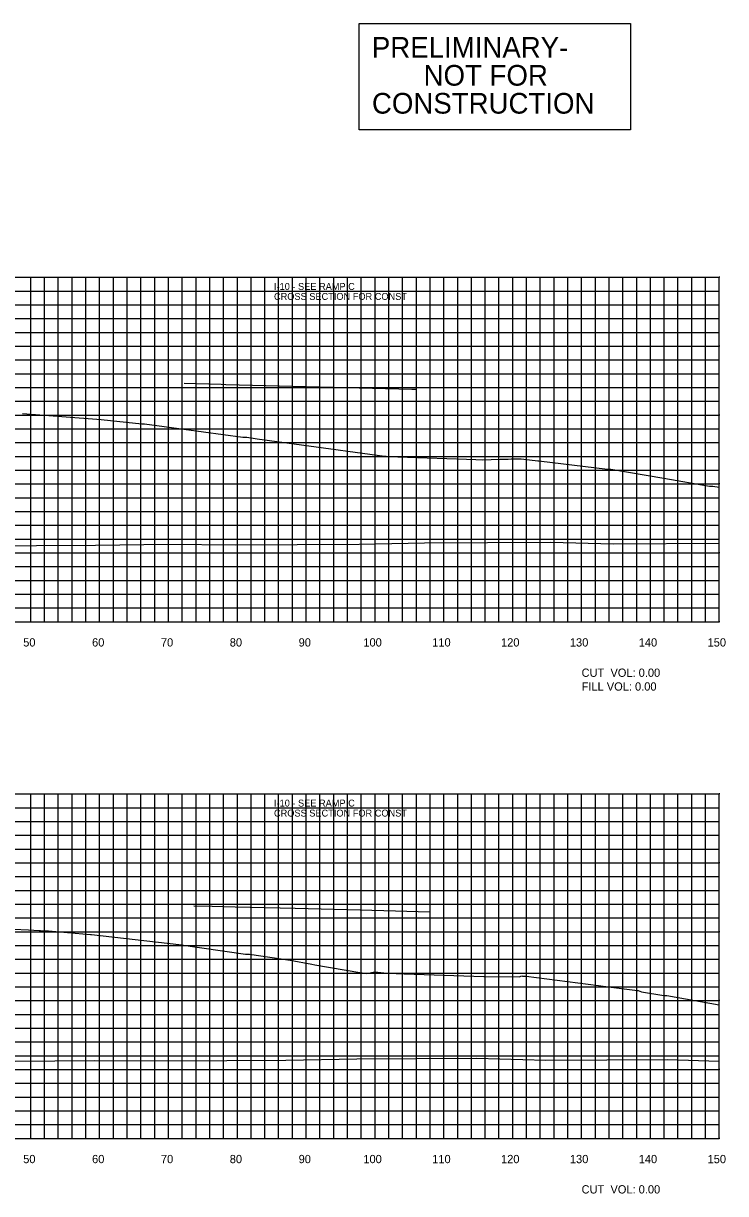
# Model space of a CAD drawing. Extents: x 1800880 to 1818864, y 245271 to 250560.
# Drawn here: x 1810499.9 to 1810601.9, y 250091.4 to 250261.3 of the extents above; entities that cross this region are included whole.
import ezdxf

# ---------------------------------------------------------------- set-up
doc = ezdxf.new("R2010")
doc.units = 0
for name, color, linetype in [('CL-CNST', 7, 'Continuous'), ('DESIGN - DRAINAGE - Bridges', 7, 'Continuous'), ('DRAINAGETXT', 7, 'Continuous'), ('EPTEXT', 7, 'Continuous'), ('Level 32', 7, 'Continuous'), ('Level 46', 7, 'Continuous'), ('Level 62', 7, 'Continuous')]:
    doc.layers.add(name, color=color, linetype=linetype)

msp = doc.modelspace()

# ---------------------------------------------------------------- linework, layer by layer
at = {"layer": 'CL-CNST'}
for points in [[(1810499.79, 250204.67), (1810511.23, 250203.77), (1810517.15, 250203.15), (1810517.5, 250203.15), (1810531.82, 250201.23), (1810531.86, 250201.23), (1810532.38, 250201.22), (1810533.88, 250201), (1810540.32, 250200.12), (1810552.37, 250198.45), (1810552.39, 250198.44), (1810552.49, 250198.44), (1810552.57, 250198.44), (1810552.63, 250198.43), (1810552.69, 250198.43), (1810552.75, 250198.43), (1810552.79, 250198.43), (1810552.84, 250198.42), (1810552.87, 250198.42), (1810552.87, 250198.42), (1810564.3, 250198.01), (1810565.62, 250197.97), (1810566.58, 250197.93), (1810569.18, 250198.01), (1810570.34, 250198.05), (1810570.78, 250198.06), (1810571.01, 250198.07), (1810571.14, 250198.07), (1810571.22, 250198.07), (1810571.87, 250198.07), (1810572.22, 250198.08), (1810572.63, 250198.05), (1810574.62, 250197.79), (1810574.8, 250197.77), (1810584.78, 250196.57), (1810584.99, 250196.58), (1810585.23, 250196.58), (1810592.95, 250195.28), (1810599.59, 250194.12), (1810599.84, 250194.13), (1810600.06, 250194.13), (1810601, 250193.96)], [(1810498.5, 250129.81), (1810500.66, 250129.68), (1810502.21, 250129.6), (1810502.4, 250129.59), (1810503.28, 250129.54), (1810503.55, 250129.54), (1810504.12, 250129.51), (1810509.65, 250129.03), (1810509.81, 250129.03), (1810522.52, 250127.56), (1810532.2, 250126.18), (1810532.42, 250126.18), (1810532.77, 250126.18), (1810538.65, 250125.28), (1810541.84, 250124.71), (1810542.27, 250124.64), (1810548.77, 250123.5), (1810549.8, 250123.36), (1810550.95, 250123.59), (1810552.72, 250123.41), (1810552.76, 250123.41), (1810552.83, 250123.42), (1810552.89, 250123.42), (1810555.23, 250123.34), (1810566.79, 250122.92), (1810566.95, 250122.93), (1810571.93, 250122.86), (1810572.34, 250123.01), (1810572.43, 250123), (1810572.45, 250123), (1810572.81, 250123), (1810572.95, 250123), (1810583.44, 250121.6), (1810584.15, 250121.51), (1810589.11, 250120.88), (1810589.2, 250120.88), (1810589.71, 250120.72), (1810592.93, 250120.16), (1810593.36, 250120.16), (1810601, 250118.82)]]:
    msp.add_lwpolyline(points, dxfattribs=at)
at = {"layer": 'DESIGN - DRAINAGE - Bridges'}
for p, q in [((1810601, 250174.43), (1810601, 250224.43)), ((1810601.06, 250224.43), (1810601, 250224.43)), ((1810601.06, 250214.43), (1810601, 250214.43)), ((1810601.06, 250204.43), (1810601, 250204.43)), ((1810601.06, 250194.43), (1810601, 250194.43)), ((1810601.06, 250184.43), (1810601, 250184.43)), ((1810301, 250174.43), (1810601, 250174.43)), ((1810501, 250174.37), (1810501, 250174.43)), ((1810511, 250174.37), (1810511, 250174.43)), ((1810521, 250174.37), (1810521, 250174.43)), ((1810531, 250174.37), (1810531, 250174.43)), ((1810541, 250174.37), (1810541, 250174.43)), ((1810551, 250174.37), (1810551, 250174.43)), ((1810561, 250174.37), (1810561, 250174.43)), ((1810571, 250174.37), (1810571, 250174.43)), ((1810581, 250174.37), (1810581, 250174.43)), ((1810591, 250174.37), (1810591, 250174.43)), ((1810601, 250174.37), (1810601, 250174.43)), ((1810601.06, 250174.43), (1810601, 250174.43)), ((1810601, 250099.43), (1810601, 250149.43)), ((1810601.06, 250149.43), (1810601, 250149.43)), ((1810601.06, 250139.43), (1810601, 250139.43)), ((1810601.06, 250129.43), (1810601, 250129.43)), ((1810601.06, 250119.43), (1810601, 250119.43)), ((1810601.06, 250109.43), (1810601, 250109.43)), ((1810301, 250099.43), (1810601, 250099.43)), ((1810501, 250099.37), (1810501, 250099.43)), ((1810511, 250099.37), (1810511, 250099.43)), ((1810521, 250099.37), (1810521, 250099.43)), ((1810531, 250099.37), (1810531, 250099.43)), ((1810541, 250099.37), (1810541, 250099.43)), ((1810551, 250099.37), (1810551, 250099.43)), ((1810561, 250099.37), (1810561, 250099.43)), ((1810571, 250099.37), (1810571, 250099.43)), ((1810581, 250099.37), (1810581, 250099.43)), ((1810591, 250099.37), (1810591, 250099.43)), ((1810601, 250099.37), (1810601, 250099.43)), ((1810601.06, 250099.43), (1810601, 250099.43))]:
    msp.add_line(p, q, dxfattribs=at)
at = {"layer": 'Level 32'}
msp.add_lwpolyline([(1810548.68, 250261.29), (1810588.08, 250261.29), (1810588.08, 250245.85), (1810548.68, 250245.85)], close=True, dxfattribs=at)
at = {"layer": 'Level 46'}
for p, q in [((1810301, 250224.43), (1810601, 250224.43)), ((1810501, 250174.43), (1810501, 250224.43)), ((1810503, 250174.43), (1810503, 250224.43)), ((1810505, 250174.43), (1810505, 250224.43)), ((1810507, 250174.43), (1810507, 250224.43)), ((1810509, 250174.43), (1810509, 250224.43)), ((1810511, 250174.43), (1810511, 250224.43)), ((1810513, 250174.43), (1810513, 250224.43)), ((1810515, 250174.43), (1810515, 250224.43)), ((1810517, 250174.43), (1810517, 250224.43)), ((1810519, 250174.43), (1810519, 250224.43)), ((1810521, 250174.43), (1810521, 250224.43)), ((1810523, 250174.43), (1810523, 250224.43)), ((1810525, 250174.43), (1810525, 250224.43)), ((1810527, 250174.43), (1810527, 250224.43)), ((1810529, 250174.43), (1810529, 250224.43)), ((1810531, 250174.43), (1810531, 250224.43)), ((1810533, 250174.43), (1810533, 250224.43)), ((1810535, 250174.43), (1810535, 250224.43)), ((1810537, 250174.43), (1810537, 250224.43)), ((1810539, 250174.43), (1810539, 250224.43)), ((1810541, 250174.43), (1810541, 250224.43)), ((1810543, 250174.43), (1810543, 250224.43)), ((1810545, 250174.43), (1810545, 250224.43)), ((1810547, 250174.43), (1810547, 250224.43)), ((1810549, 250174.43), (1810549, 250224.43)), ((1810551, 250174.43), (1810551, 250224.43)), ((1810553, 250174.43), (1810553, 250224.43)), ((1810555, 250174.43), (1810555, 250224.43)), ((1810557, 250174.43), (1810557, 250224.43)), ((1810559, 250174.43), (1810559, 250224.43)), ((1810561, 250174.43), (1810561, 250224.43)), ((1810563, 250174.43), (1810563, 250224.43)), ((1810565, 250174.43), (1810565, 250224.43)), ((1810567, 250174.43), (1810567, 250224.43)), ((1810569, 250174.43), (1810569, 250224.43)), ((1810571, 250174.43), (1810571, 250224.43)), ((1810573, 250174.43), (1810573, 250224.43)), ((1810575, 250174.43), (1810575, 250224.43)), ((1810577, 250174.43), (1810577, 250224.43)), ((1810579, 250174.43), (1810579, 250224.43)), ((1810581, 250174.43), (1810581, 250224.43)), ((1810583, 250174.43), (1810583, 250224.43)), ((1810585, 250174.43), (1810585, 250224.43)), ((1810587, 250174.43), (1810587, 250224.43)), ((1810589, 250174.43), (1810589, 250224.43)), ((1810591, 250174.43), (1810591, 250224.43)), ((1810593, 250174.43), (1810593, 250224.43)), ((1810595, 250174.43), (1810595, 250224.43)), ((1810597, 250174.43), (1810597, 250224.43)), ((1810599, 250174.43), (1810599, 250224.43)), ((1810601, 250174.43), (1810601, 250224.43)), ((1810301, 250222.43), (1810601, 250222.43)), ((1810301, 250220.43), (1810601, 250220.43)), ((1810301, 250218.43), (1810601, 250218.43)), ((1810301, 250216.43), (1810601, 250216.43)), ((1810301, 250214.43), (1810601, 250214.43)), ((1810301, 250212.43), (1810601, 250212.43)), ((1810301, 250210.43), (1810601, 250210.43)), ((1810301, 250208.43), (1810601, 250208.43)), ((1810301, 250206.43), (1810601, 250206.43)), ((1810301, 250204.43), (1810601, 250204.43)), ((1810301, 250202.43), (1810601, 250202.43)), ((1810301, 250200.43), (1810601, 250200.43)), ((1810301, 250198.43), (1810601, 250198.43)), ((1810301, 250196.43), (1810601, 250196.43)), ((1810301, 250194.43), (1810601, 250194.43)), ((1810301, 250192.43), (1810601, 250192.43)), ((1810301, 250190.43), (1810601, 250190.43)), ((1810301, 250188.43), (1810601, 250188.43)), ((1810301, 250186.43), (1810601, 250186.43)), ((1810301, 250184.43), (1810601, 250184.43)), ((1810301, 250182.43), (1810601, 250182.43)), ((1810301, 250180.43), (1810601, 250180.43)), ((1810301, 250178.43), (1810601, 250178.43)), ((1810301, 250176.43), (1810601, 250176.43)), ((1810301, 250174.43), (1810601, 250174.43)), ((1810301, 250149.43), (1810601, 250149.43)), ((1810501, 250099.43), (1810501, 250149.43)), ((1810503, 250099.43), (1810503, 250149.43)), ((1810505, 250099.43), (1810505, 250149.43)), ((1810507, 250099.43), (1810507, 250149.43)), ((1810509, 250099.43), (1810509, 250149.43)), ((1810511, 250099.43), (1810511, 250149.43)), ((1810513, 250099.43), (1810513, 250149.43)), ((1810515, 250099.43), (1810515, 250149.43)), ((1810517, 250099.43), (1810517, 250149.43)), ((1810519, 250099.43), (1810519, 250149.43)), ((1810521, 250099.43), (1810521, 250149.43)), ((1810523, 250099.43), (1810523, 250149.43)), ((1810525, 250099.43), (1810525, 250149.43)), ((1810527, 250099.43), (1810527, 250149.43)), ((1810529, 250099.43), (1810529, 250149.43)), ((1810531, 250099.43), (1810531, 250149.43)), ((1810533, 250099.43), (1810533, 250149.43)), ((1810535, 250099.43), (1810535, 250149.43)), ((1810537, 250099.43), (1810537, 250149.43)), ((1810539, 250099.43), (1810539, 250149.43)), ((1810541, 250099.43), (1810541, 250149.43)), ((1810543, 250099.43), (1810543, 250149.43)), ((1810545, 250099.43), (1810545, 250149.43)), ((1810547, 250099.43), (1810547, 250149.43)), ((1810549, 250099.43), (1810549, 250149.43)), ((1810551, 250099.43), (1810551, 250149.43)), ((1810553, 250099.43), (1810553, 250149.43)), ((1810555, 250099.43), (1810555, 250149.43)), ((1810557, 250099.43), (1810557, 250149.43)), ((1810559, 250099.43), (1810559, 250149.43)), ((1810561, 250099.43), (1810561, 250149.43)), ((1810563, 250099.43), (1810563, 250149.43)), ((1810565, 250099.43), (1810565, 250149.43)), ((1810567, 250099.43), (1810567, 250149.43)), ((1810569, 250099.43), (1810569, 250149.43)), ((1810571, 250099.43), (1810571, 250149.43)), ((1810573, 250099.43), (1810573, 250149.43)), ((1810575, 250099.43), (1810575, 250149.43)), ((1810577, 250099.43), (1810577, 250149.43)), ((1810579, 250099.43), (1810579, 250149.43)), ((1810581, 250099.43), (1810581, 250149.43)), ((1810583, 250099.43), (1810583, 250149.43)), ((1810585, 250099.43), (1810585, 250149.43)), ((1810587, 250099.43), (1810587, 250149.43)), ((1810589, 250099.43), (1810589, 250149.43)), ((1810591, 250099.43), (1810591, 250149.43)), ((1810593, 250099.43), (1810593, 250149.43)), ((1810595, 250099.43), (1810595, 250149.43)), ((1810597, 250099.43), (1810597, 250149.43)), ((1810599, 250099.43), (1810599, 250149.43)), ((1810601, 250099.43), (1810601, 250149.43)), ((1810301, 250147.43), (1810601, 250147.43)), ((1810301, 250145.43), (1810601, 250145.43)), ((1810301, 250143.43), (1810601, 250143.43)), ((1810301, 250141.43), (1810601, 250141.43)), ((1810301, 250139.43), (1810601, 250139.43)), ((1810301, 250137.43), (1810601, 250137.43)), ((1810301, 250135.43), (1810601, 250135.43)), ((1810301, 250133.43), (1810601, 250133.43)), ((1810301, 250131.43), (1810601, 250131.43)), ((1810301, 250129.43), (1810601, 250129.43)), ((1810301, 250127.43), (1810601, 250127.43)), ((1810301, 250125.43), (1810601, 250125.43)), ((1810301, 250123.43), (1810601, 250123.43)), ((1810301, 250121.43), (1810601, 250121.43)), ((1810301, 250119.43), (1810601, 250119.43)), ((1810301, 250117.43), (1810601, 250117.43)), ((1810301, 250115.43), (1810601, 250115.43)), ((1810301, 250113.43), (1810601, 250113.43)), ((1810301, 250111.43), (1810601, 250111.43)), ((1810301, 250109.43), (1810601, 250109.43)), ((1810301, 250107.43), (1810601, 250107.43)), ((1810301, 250105.43), (1810601, 250105.43)), ((1810301, 250103.43), (1810601, 250103.43)), ((1810301, 250101.43), (1810601, 250101.43)), ((1810301, 250099.43), (1810601, 250099.43))]:
    msp.add_line(p, q, dxfattribs=at)
at = {"layer": 'Level 62'}
for points in [[(1810523.3, 250209.04), (1810528.64, 250208.91), (1810529.31, 250208.89), (1810529.34, 250208.89), (1810546.81, 250208.45), (1810556.35, 250208.2), (1810556.86, 250208.19)], [(1810301, 250186.11), (1810301.6, 250186.11), (1810326.67, 250185.87), (1810332.72, 250185.86), (1810354.42, 250185.72), (1810363.21, 250185.72), (1810382.18, 250185.59), (1810393.22, 250185.6), (1810409.94, 250185.49), (1810422.88, 250185.53), (1810437.69, 250185.48), (1810452.25, 250185.55), (1810465.45, 250185.57), (1810481.41, 250185.66), (1810493.2, 250185.45), (1810510.38, 250185.55), (1810520.96, 250185.67), (1810530.7, 250185.6), (1810548.71, 250185.71), (1810558.18, 250185.87), (1810576.47, 250185.98), (1810585.61, 250185.73), (1810601, 250185.83)], [(1810524.69, 250133.2), (1810527.33, 250133.13), (1810530.7, 250133.05), (1810539.41, 250132.83), (1810548.84, 250132.59), (1810553.99, 250132.45), (1810558.89, 250132.33)], [(1810301, 250111.15), (1810315.98, 250111.01), (1810320.5, 250111.01), (1810343.74, 250110.86), (1810351.13, 250110.85), (1810371.49, 250110.71), (1810381.26, 250110.73), (1810399.25, 250110.6), (1810411.02, 250110.64), (1810427, 250110.59), (1810440.48, 250110.65), (1810454.76, 250110.67), (1810469.71, 250110.75), (1810482.51, 250110.53), (1810498.75, 250110.62), (1810510.27, 250110.75), (1810520.89, 250110.68), (1810538.02, 250110.78), (1810548.37, 250110.96), (1810565.78, 250111.06), (1810575.82, 250110.79), (1810593.53, 250110.9), (1810601, 250110.64)]]:
    msp.add_lwpolyline(points, dxfattribs=at)

# ---------------------------------------------------------------- texts
for s, p in [('50', (1810499.9, 250170.83)), ('60', (1810509.9, 250170.83)), ('70', (1810519.9, 250170.83)), ('80', (1810529.9, 250170.83)), ('90', (1810539.9, 250170.83)), ('100', (1810549.3, 250170.83)), ('110', (1810559.3, 250170.83)), ('120', (1810569.3, 250170.83)), ('130', (1810579.3, 250170.83)), ('140', (1810589.3, 250170.83)), ('150', (1810599.3, 250170.83)), ('50', (1810499.9, 250095.83)), ('60', (1810509.9, 250095.83)), ('70', (1810519.9, 250095.83)), ('80', (1810529.9, 250095.83)), ('90', (1810539.9, 250095.83)), ('100', (1810549.3, 250095.83)), ('110', (1810559.3, 250095.83)), ('120', (1810569.3, 250095.83)), ('130', (1810579.3, 250095.83)), ('140', (1810589.3, 250095.83)), ('150', (1810599.3, 250095.83))]:
    msp.add_text(s, height=1.2).set_placement(p)
at = {"layer": 'DRAINAGETXT'}
for s, p in [('CUT  VOL: 0.00', (1810581, 250166.43)), ('FILL VOL: 0.00', (1810581, 250164.43)), ('CUT  VOL: 0.00', (1810581, 250091.43))]:
    msp.add_text(s, height=1.2, dxfattribs=at).set_placement(p)
at = {"layer": 'EPTEXT'}
for s, p in [('I-10 - SEE RAMP C', (1810536.32, 250222.6)), ('CROSS SECTION FOR CONST ', (1810536.32, 250221.15)), ('CROSS SECTION FOR CONST ', (1810536.32, 250146.15)), ('I-10 - SEE RAMP C', (1810536.32, 250147.6))]:
    msp.add_text(s, height=1, dxfattribs=at).set_placement(p)
at = {"layer": 'Level 32'}
for s, p in [('PRELIMINARY-', (1810550.54, 250256.31)), ('NOT FOR', (1810558.05, 250252.25)), ('CONSTRUCTION', (1810550.55, 250248.19))]:
    msp.add_text(s, height=3, dxfattribs=at).set_placement(p)

doc.saveas('drawing.dxf')
